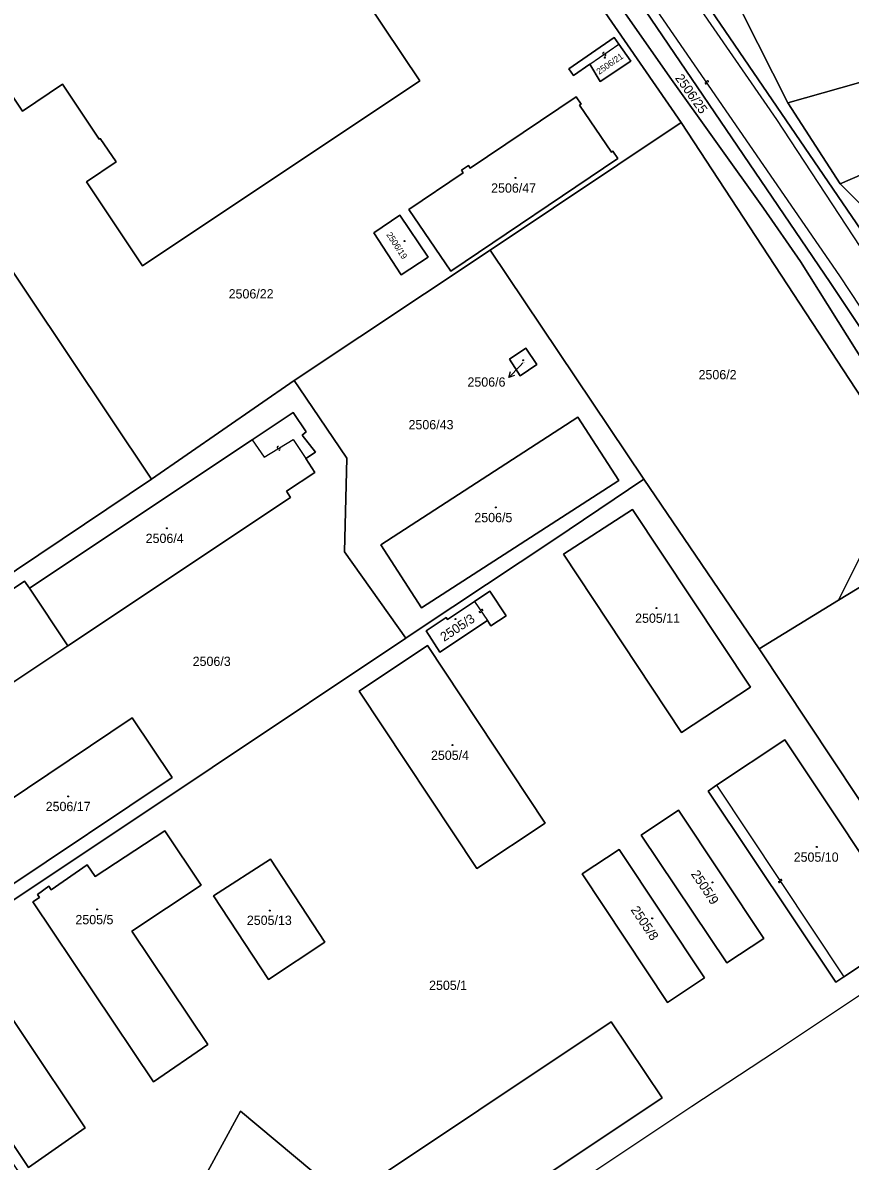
# Model space of a CAD drawing. Extents: x -596024 to -594475, y -1163820 to -1161957.
# Drawn here: x -595917.2 to -595765.9, y -1163600.7 to -1163392.5 of the extents above; entities that cross this region are included whole.
import ezdxf

# ---------------------------------------------------------------- set-up
doc = ezdxf.new("R2010")
doc.units = 0
for name, color, linetype in [('Level 1', 7, 'Continuous'), ('Level 13', 7, 'Continuous'), ('Level 3', 7, 'Continuous'), ('Level 4', 7, 'Continuous'), ('Level 5', 7, 'Continuous'), ('Level 57', 7, 'Continuous'), ('Level 60', 7, 'Continuous'), ('Vrstva 60', 7, 'Continuous')]:
    doc.layers.add(name, color=color, linetype=linetype)

msp = doc.modelspace()

# ---------------------------------------------------------------- linework, layer by layer
at = {"layer": 'Level 1'}
for points in [[(-595739.66, -1163484.87), (-595769.55, -1163440.05), (-595814.95, -1163373.15), (-595830.5, -1163354.58), (-595847.35, -1163340.2), (-595889.88, -1163307.1), (-595899.77, -1163299.43), (-595903.18, -1163297.24)], [(-595888.83, -1163297.12), (-595841.37, -1163332.75), (-595823.21, -1163347.13), (-595804.21, -1163371.02), (-595794.72, -1163385.2), (-595760.44, -1163435.47), (-595748.68, -1163453.13)], [(-595898.5, -1163306.43), (-595828.01, -1163365.55), (-595796.77, -1163410.74)], [(-595744.13, -1163483.61), (-595749.65, -1163476.51), (-595774.95, -1163436.18), (-595781.75, -1163426.45), (-595798.84, -1163402.5), (-595809.22, -1163387.61), (-595820.97, -1163371.1), (-595827.85, -1163363.23), (-595834.92, -1163355.2), (-595848.3, -1163341.74), (-595849.13, -1163341.26), (-595868.37, -1163327.1), (-595873.34, -1163324.15), (-595878.14, -1163320.35), (-595889.8, -1163312.58), (-595898.5, -1163306.43)], [(-595895.3, -1163437.01), (-595844.59, -1163403.15), (-595861.26, -1163378.26), (-595853.95, -1163373.37), (-595880.71, -1163333.07), (-595887.65, -1163330.54), (-595891.5, -1163333.13), (-595891.65, -1163332.9), (-595944.49, -1163367.93), (-595917.31, -1163408.69), (-595909.95, -1163403.76), (-595903.28, -1163413.82), (-595903.07, -1163413.69), (-595900.15, -1163417.94), (-595905.6, -1163421.61), (-595895.3, -1163437.01)], [(-595981.24, -1163347.43), (-595972.14, -1163364.98), (-595968.07, -1163371.73), (-595954.12, -1163385.62), (-595893.71, -1163476.02)], [(-595619.16, -1163362.35), (-595777.25, -1163407.17)], [(-595793.68, -1163374.7), (-595777.25, -1163407.17)], [(-595808.17, -1163396.43), (-595809.03, -1163395.19), (-595817.33, -1163400.93), (-595816.47, -1163402.17), (-595813.49, -1163400.11)], [(-595813.49, -1163400.11), (-595811.62, -1163403.25), (-595806.01, -1163399.56), (-595808.17, -1163396.43)], [(-595846.62, -1163426.69), (-595838.95, -1163437.97), (-595808.36, -1163417.35), (-595809.26, -1163416.03), (-595809.51, -1163416.21), (-595815.38, -1163407.59), (-595815.11, -1163407.41), (-595816.01, -1163406.08), (-595835.37, -1163419.12), (-595835.7, -1163418.61), (-595836.98, -1163419.46), (-595836.66, -1163419.98), (-595846.62, -1163426.69)], [(-595767.7, -1163421.96), (-595777.25, -1163407.17)], [(-595831.75, -1163434.12), (-595796.77, -1163410.74)], [(-595796.77, -1163410.74), (-595755.66, -1163473.51), (-595767.99, -1163498.15)], [(-595767.7, -1163421.96), (-595750.51, -1163414.55)], [(-595761.59, -1163428.07), (-595767.7, -1163421.96)], [(-595853.04, -1163430.97), (-595848.04, -1163438.6), (-595843.07, -1163435.38), (-595848.24, -1163427.71), (-595853.04, -1163430.97)], [(-595831.75, -1163434.12), (-595867.58, -1163457.97)], [(-595803.59, -1163476.01), (-595831.75, -1163434.12)], [(-595825.19, -1163452.02), (-595823.22, -1163455.05), (-595826.22, -1163457.12), (-595828.21, -1163454.07), (-595825.19, -1163452.02)], [(-595867.58, -1163457.97), (-595893.71, -1163476.02)], [(-595867.58, -1163457.97), (-595866.68, -1163459.3), (-595857.95, -1163472.18), (-595858.37, -1163489.28), (-595847.14, -1163505.05)], [(-595875.27, -1163468.78), (-595867.78, -1163463.79), (-595865.4, -1163467.37), (-595866.12, -1163467.93), (-595863.68, -1163471.05), (-595865.47, -1163472.23)], [(-595808.19, -1163476.25), (-595815.69, -1163464.68), (-595851.75, -1163488.03), (-595844.31, -1163499.52), (-595808.19, -1163476.25)], [(-595916.03, -1163495.95), (-595875.27, -1163468.78)], [(-595865.47, -1163472.23), (-595863.78, -1163474.79), (-595868.99, -1163478.22), (-595868.27, -1163479.32), (-595909.01, -1163506.45)], [(-595893.71, -1163476.02), (-595963.54, -1163522.9)], [(-595803.59, -1163476.01), (-595820.11, -1163487.1), (-595844.73, -1163503.41), (-595847.14, -1163505.05)], [(-595803.59, -1163476.01), (-595782.54, -1163507.01)], [(-595818.31, -1163489.72), (-595796.71, -1163522.36), (-595784.12, -1163514.06), (-595805.68, -1163481.53), (-595818.31, -1163489.72)], [(-595767.99, -1163498.15), (-595744.13, -1163483.61)], [(-595909.01, -1163506.45), (-595937.78, -1163525.61), (-595945.68, -1163513.83), (-595916.9, -1163494.64), (-595916.03, -1163495.95)], [(-595909.01, -1163506.45), (-595916.03, -1163495.95)], [(-595832.23, -1163501.86), (-595831.58, -1163502.85), (-595828.8, -1163501.02), (-595831.77, -1163496.5), (-595834.57, -1163498.35)], [(-595834.57, -1163498.35), (-595839.55, -1163501.64), (-595839.77, -1163501.31), (-595843.46, -1163503.75), (-595840.96, -1163507.64), (-595832.23, -1163501.86)], [(-595782.54, -1163507.01), (-595767.99, -1163498.15)], [(-595847.14, -1163505.05), (-595882.58, -1163528.73), (-595917.02, -1163551.71), (-595936.35, -1163564.52)], [(-595821.65, -1163538.9), (-595834.17, -1163547.23), (-595855.67, -1163514.8), (-595843.18, -1163506.41), (-595821.65, -1163538.9)], [(-595751.09, -1163554.35), (-595782.54, -1163507.01)], [(-595927.96, -1163540.24), (-595897.22, -1163519.67), (-595889.93, -1163530.53), (-595920.67, -1163551.18), (-595927.96, -1163540.24)], [(-595790.35, -1163531.98), (-595777.81, -1163523.65), (-595754.49, -1163558.71), (-595767.01, -1163567.03)], [(-595767.01, -1163567.03), (-595768.49, -1163567.99), (-595791.85, -1163533.09), (-595790.35, -1163531.98)], [(-595804.08, -1163541.09), (-595797.29, -1163536.53), (-595781.67, -1163559.99), (-595788.44, -1163564.47), (-595804.08, -1163541.09)], [(-595893.32, -1163586.2), (-595883.37, -1163579.42), (-595897.3, -1163558.68), (-595884.6, -1163550.27), (-595891.26, -1163540.3), (-595903.99, -1163548.66), (-595905.43, -1163546.56), (-595912.05, -1163551.1), (-595912.48, -1163550.46), (-595914.56, -1163551.95), (-595914.15, -1163552.52), (-595915.38, -1163553.31), (-595893.32, -1163586.2)], [(-595814.9, -1163548.19), (-595808.13, -1163543.72), (-595792.53, -1163567.18), (-595799.3, -1163571.7), (-595814.9, -1163548.19)], [(-595882.33, -1163552.19), (-595871.94, -1163545.47), (-595861.99, -1163560.68), (-595872.3, -1163567.51), (-595882.33, -1163552.19)], [(-595939.02, -1163567.75), (-595916.16, -1163601.91), (-595905.84, -1163594.65), (-595928.71, -1163560.48), (-595939.02, -1163567.75)], [(-595747.71, -1163559.45), (-595779.54, -1163580.65), (-595794.81, -1163590.75), (-595884.83, -1163650.71), (-595898.68, -1163630.68)], [(-595882.06, -1163623.58), (-595809.58, -1163575.23), (-595800.28, -1163589.15), (-595877.77, -1163640.84), (-595886.1, -1163628.4)], [(-595898.68, -1163630.68), (-595877.42, -1163591.6), (-595864.36, -1163602.49), (-595882.06, -1163623.58)]]:
    msp.add_lwpolyline(points, dxfattribs=at)
at = {"layer": 'Level 13'}
for centre, start, end in [((-595810.93, -1163398.12), 72.0455, 304.1435), ((-595810.73, -1163398.42), 251.831, 124.421), ((-595792.25, -1163403.51), 161.917, 34.015), ((-595791.95, -1163403.31), 341.7025, 214.2925), ((-595870.53, -1163470.2), 68.9022, 301.0002), ((-595870.34, -1163470.52), 248.6877, 121.2777), ((-595833.55, -1163500.2), 160.8483, 33.4383), ((-595833.25, -1163500), 341.0628, 213.1608), ((-595778.83, -1163549.6), 160.8182, 33.4082), ((-595778.53, -1163549.4), 341.0326, 213.1306)]:
    msp.add_arc(centre, 0.184, start, end, dxfattribs=at)
at = {"layer": 'Level 3'}
for points in [[(-595612.37, -1163731.72), (-595619.77, -1163713.62), (-595631.2, -1163672.88), (-595641.59, -1163636.8), (-595651.14, -1163607.39), (-595658.98, -1163592.16), (-595678.25, -1163561.58), (-595700.71, -1163528.42), (-595708.38, -1163517.14), (-595734.07, -1163478.47), (-595762.79, -1163435.41), (-595779.31, -1163410.2), (-595795.95, -1163386.05), (-595807.44, -1163369.67), (-595819.92, -1163353.97), (-595827.97, -1163346.08), (-595857.05, -1163323.13), (-595889.6, -1163298.16)], [(-595739.66, -1163484.87), (-595739.7, -1163482.72), (-595746.94, -1163470.32), (-595767.73, -1163438.81), (-595816.47, -1163368.01), (-595825.25, -1163357.26), (-595846.58, -1163339.13), (-595893, -1163302.7)], [(-595813.49, -1163400.11), (-595808.17, -1163396.43)], [(-595875.27, -1163468.78), (-595873.1, -1163472), (-595867.77, -1163468.73), (-595865.47, -1163472.23)], [(-595834.57, -1163498.35), (-595832.23, -1163501.86)], [(-595790.35, -1163531.98), (-595767.01, -1163567.03)]]:
    msp.add_lwpolyline(points, dxfattribs=at)
at = {"layer": 'Level 5'}
for centre, radius in [((-595810.75, -1163398.92), 0.09), ((-595810.75, -1163398.92), 0.0521), ((-595827.11, -1163420.9), 0.09), ((-595827.11, -1163420.9), 0.0521), ((-595847.38, -1163432.45), 0.09), ((-595847.38, -1163432.45), 0.0521), ((-595825.67, -1163454.25), 0.09), ((-595825.67, -1163454.25), 0.0521), ((-595830.71, -1163481.17), 0.09), ((-595830.71, -1163481.17), 0.0521), ((-595890.88, -1163484.97), 0.09), ((-595890.88, -1163484.97), 0.0521), ((-595801.31, -1163499.57), 0.09), ((-595801.31, -1163499.57), 0.0521), ((-595838.09, -1163501.58), 0.09), ((-595838.09, -1163501.58), 0.0521), ((-595838.64, -1163524.64), 0.09), ((-595838.64, -1163524.64), 0.0521), ((-595908.91, -1163534.01), 0.09), ((-595908.91, -1163534.01), 0.0521), ((-595771.97, -1163543.27), 0.09), ((-595771.97, -1163543.27), 0.0521), ((-595791.06, -1163549.75), 0.09), ((-595791.06, -1163549.75), 0.0521), ((-595903.65, -1163554.7), 0.09), ((-595903.65, -1163554.7), 0.0521), ((-595872.06, -1163554.89), 0.09), ((-595872.06, -1163554.89), 0.0521), ((-595802.07, -1163556.32), 0.09), ((-595802.07, -1163556.32), 0.0521)]:
    msp.add_circle(centre, radius, dxfattribs=at)
at = {"layer": 'Level 57'}
for p, q in [((-595826.23, -1163455.24), (-595828.34, -1163457.38)), ((-595825.74, -1163454.74), (-595826.23, -1163455.24))]:
    msp.add_line(p, q, dxfattribs=at)
msp.add_lwpolyline([(-595827.28, -1163457.02), (-595828.34, -1163457.38), (-595827.99, -1163456.32)], dxfattribs=at)
at = {"layer": 'Level 60'}
for points in [[(-595739.66, -1163484.87), (-595769.55, -1163440.05), (-595814.95, -1163373.15), (-595830.5, -1163354.58), (-595847.35, -1163340.2), (-595889.88, -1163307.1), (-595899.77, -1163299.43), (-595903.18, -1163297.24), (-595899.7, -1163298.5), (-595893, -1163302.7), (-595889.6, -1163298.16), (-595888.83, -1163297.12), (-595841.37, -1163332.75), (-595823.21, -1163347.13), (-595804.21, -1163371.02), (-595794.72, -1163385.2), (-595760.44, -1163435.47)], [(-595828.01, -1163365.55), (-595796.77, -1163410.74), (-595831.75, -1163434.12), (-595867.58, -1163457.97), (-595893.71, -1163476.02), (-595954.12, -1163385.62)], [(-595814.95, -1163373.15), (-595769.55, -1163440.05), (-595739.66, -1163484.87)], [(-595793.68, -1163374.7), (-595777.25, -1163407.17), (-595767.7, -1163421.96), (-595761.59, -1163428.07)], [(-595760.44, -1163435.47), (-595794.72, -1163385.2)], [(-595749.65, -1163476.51), (-595774.95, -1163436.18), (-595781.75, -1163426.45), (-595798.84, -1163402.5), (-595809.22, -1163387.61)]]:
    msp.add_lwpolyline(points, dxfattribs=at)
for points in [[(-595873.34, -1163324.15), (-595868.37, -1163327.1), (-595849.13, -1163341.26), (-595848.3, -1163341.74), (-595834.92, -1163355.2), (-595827.85, -1163363.23), (-595820.97, -1163371.1), (-595809.22, -1163387.61), (-595798.84, -1163402.5), (-595781.75, -1163426.45), (-595774.95, -1163436.18), (-595749.65, -1163476.51), (-595744.13, -1163483.61), (-595767.99, -1163498.15), (-595755.66, -1163473.51), (-595796.77, -1163410.74), (-595828.01, -1163365.55), (-595898.5, -1163306.43), (-595889.8, -1163312.58), (-595878.14, -1163320.35)], [(-595895.3, -1163437.01), (-595844.59, -1163403.15), (-595861.26, -1163378.26), (-595853.95, -1163373.37), (-595880.71, -1163333.07), (-595887.65, -1163330.54), (-595891.5, -1163333.13), (-595891.65, -1163332.9), (-595944.49, -1163367.93), (-595917.31, -1163408.69), (-595909.95, -1163403.76), (-595903.28, -1163413.82), (-595903.07, -1163413.69), (-595900.15, -1163417.94), (-595905.6, -1163421.61)], [(-595844.59, -1163403.15), (-595895.3, -1163437.01), (-595905.6, -1163421.61), (-595900.15, -1163417.94), (-595903.07, -1163413.69), (-595903.28, -1163413.82), (-595909.95, -1163403.76), (-595917.31, -1163408.69), (-595944.49, -1163367.93), (-595891.65, -1163332.9), (-595891.5, -1163333.13), (-595887.65, -1163330.54), (-595880.71, -1163333.07), (-595853.95, -1163373.37), (-595861.26, -1163378.26)], [(-595992.89, -1163374.07), (-596000.1, -1163357.39), (-595981.24, -1163347.43), (-595972.14, -1163364.98), (-595968.07, -1163371.73), (-595954.12, -1163385.62), (-595893.71, -1163476.02), (-595963.54, -1163522.9), (-595968.22, -1163526.04), (-595973.71, -1163516.89), (-595989.73, -1163494.27), (-596010.79, -1163464.74)], [(-595768.79, -1163371.82), (-595747.54, -1163370.6), (-595745.21, -1163377.89), (-595738.54, -1163375.75), (-595740.32, -1163370.18), (-595738.69, -1163370.09), (-595624.92, -1163347.31), (-595619.16, -1163362.35), (-595777.25, -1163407.17), (-595793.68, -1163374.7)], [(-595717.29, -1163405.33), (-595725.74, -1163405.17), (-595730.22, -1163405.8), (-595736.36, -1163406.67), (-595751.45, -1163410.81), (-595750.51, -1163414.55), (-595767.7, -1163421.96), (-595777.25, -1163407.17), (-595619.16, -1163362.35), (-595615.88, -1163371.68), (-595719.5, -1163401.18)], [(-595817.33, -1163400.93), (-595816.47, -1163402.17), (-595813.49, -1163400.11), (-595811.62, -1163403.25), (-595806.01, -1163399.56), (-595808.17, -1163396.43), (-595809.03, -1163395.19)], [(-595816.47, -1163402.17), (-595817.33, -1163400.93), (-595809.03, -1163395.19), (-595808.17, -1163396.43), (-595806.01, -1163399.56), (-595811.62, -1163403.25), (-595813.49, -1163400.11)], [(-595846.62, -1163426.69), (-595838.95, -1163437.97), (-595808.36, -1163417.35), (-595809.26, -1163416.03), (-595809.51, -1163416.21), (-595815.38, -1163407.59), (-595815.11, -1163407.41), (-595816.01, -1163406.08), (-595835.37, -1163419.12), (-595835.7, -1163418.61), (-595836.98, -1163419.46), (-595836.66, -1163419.98)], [(-595838.95, -1163437.97), (-595846.62, -1163426.69), (-595836.66, -1163419.98), (-595836.98, -1163419.46), (-595835.7, -1163418.61), (-595835.37, -1163419.12), (-595816.01, -1163406.08), (-595815.11, -1163407.41), (-595815.38, -1163407.59), (-595809.51, -1163416.21), (-595809.26, -1163416.03), (-595808.36, -1163417.35)], [(-595803.59, -1163476.01), (-595831.75, -1163434.12), (-595796.77, -1163410.74), (-595755.66, -1163473.51), (-595767.99, -1163498.15), (-595782.54, -1163507.01)], [(-595761.59, -1163428.07), (-595767.7, -1163421.96), (-595750.51, -1163414.55), (-595748.63, -1163421.99)], [(-595853.04, -1163430.97), (-595848.04, -1163438.6), (-595843.07, -1163435.38), (-595848.24, -1163427.71)], [(-595848.04, -1163438.6), (-595853.04, -1163430.97), (-595848.24, -1163427.71), (-595843.07, -1163435.38)], [(-595820.11, -1163487.1), (-595844.73, -1163503.41), (-595847.14, -1163505.05), (-595858.37, -1163489.28), (-595857.95, -1163472.18), (-595866.68, -1163459.3), (-595867.58, -1163457.97), (-595831.75, -1163434.12), (-595803.59, -1163476.01)], [(-595823.22, -1163455.05), (-595825.19, -1163452.02), (-595828.21, -1163454.07), (-595826.22, -1163457.12)], [(-595825.19, -1163452.02), (-595823.22, -1163455.05), (-595826.22, -1163457.12), (-595828.21, -1163454.07)], [(-595882.58, -1163528.73), (-595917.02, -1163551.71), (-595936.35, -1163564.52), (-595963.54, -1163522.9), (-595893.71, -1163476.02), (-595867.58, -1163457.97), (-595866.68, -1163459.3), (-595857.95, -1163472.18), (-595858.37, -1163489.28), (-595847.14, -1163505.05)], [(-595868.99, -1163478.22), (-595863.78, -1163474.79), (-595865.47, -1163472.23), (-595863.68, -1163471.05), (-595866.12, -1163467.93), (-595865.4, -1163467.37), (-595867.78, -1163463.79), (-595875.27, -1163468.78), (-595916.03, -1163495.95), (-595916.9, -1163494.64), (-595945.68, -1163513.83), (-595937.78, -1163525.61), (-595909.01, -1163506.45), (-595868.27, -1163479.32)], [(-595863.78, -1163474.79), (-595868.99, -1163478.22), (-595868.27, -1163479.32), (-595909.01, -1163506.45), (-595916.03, -1163495.95), (-595875.27, -1163468.78), (-595867.78, -1163463.79), (-595865.4, -1163467.37), (-595866.12, -1163467.93), (-595863.68, -1163471.05), (-595865.47, -1163472.23)], [(-595808.19, -1163476.25), (-595815.69, -1163464.68), (-595851.75, -1163488.03), (-595844.31, -1163499.52)], [(-595815.69, -1163464.68), (-595808.19, -1163476.25), (-595844.31, -1163499.52), (-595851.75, -1163488.03)], [(-595800.28, -1163589.15), (-595809.58, -1163575.23), (-595882.06, -1163623.58), (-595864.36, -1163602.49), (-595877.42, -1163591.6), (-595898.68, -1163630.68), (-595941.75, -1163568.24), (-595936.35, -1163564.52), (-595917.02, -1163551.71), (-595882.58, -1163528.73), (-595847.14, -1163505.05), (-595844.73, -1163503.41), (-595820.11, -1163487.1), (-595803.59, -1163476.01), (-595782.54, -1163507.01), (-595751.09, -1163554.35), (-595747.71, -1163559.45), (-595779.54, -1163580.65), (-595794.81, -1163590.75), (-595884.83, -1163650.71), (-595898.68, -1163630.68), (-595893.42, -1163637.11), (-595886.1, -1163628.4), (-595877.77, -1163640.84)], [(-595818.31, -1163489.72), (-595796.71, -1163522.36), (-595784.12, -1163514.06), (-595805.68, -1163481.53)], [(-595796.71, -1163522.36), (-595818.31, -1163489.72), (-595805.68, -1163481.53), (-595784.12, -1163514.06)], [(-595782.54, -1163507.01), (-595767.99, -1163498.15), (-595744.13, -1163483.61), (-595740.92, -1163487.73), (-595740.48, -1163486.73), (-595736.26, -1163493.33), (-595730.71, -1163502), (-595713.19, -1163529.38), (-595751.09, -1163554.35)], [(-595916.03, -1163495.95), (-595909.01, -1163506.45), (-595937.78, -1163525.61), (-595945.68, -1163513.83), (-595916.9, -1163494.64)], [(-595843.46, -1163503.75), (-595840.96, -1163507.64), (-595832.23, -1163501.86), (-595831.58, -1163502.85), (-595828.8, -1163501.02), (-595831.77, -1163496.5), (-595834.57, -1163498.35), (-595839.55, -1163501.64), (-595839.77, -1163501.31)], [(-595840.96, -1163507.64), (-595843.46, -1163503.75), (-595839.77, -1163501.31), (-595839.55, -1163501.64), (-595834.57, -1163498.35), (-595831.77, -1163496.5), (-595828.8, -1163501.02), (-595831.58, -1163502.85), (-595832.23, -1163501.86)], [(-595834.17, -1163547.23), (-595821.65, -1163538.9), (-595843.18, -1163506.41), (-595855.67, -1163514.8)], [(-595821.65, -1163538.9), (-595834.17, -1163547.23), (-595855.67, -1163514.8), (-595843.18, -1163506.41)], [(-595897.22, -1163519.67), (-595927.96, -1163540.24), (-595920.67, -1163551.18), (-595889.93, -1163530.53)], [(-595927.96, -1163540.24), (-595897.22, -1163519.67), (-595889.93, -1163530.53), (-595920.67, -1163551.18)], [(-595791.85, -1163533.09), (-595768.49, -1163567.99), (-595767.01, -1163567.03), (-595754.49, -1163558.71), (-595777.81, -1163523.65), (-595790.35, -1163531.98)], [(-595768.49, -1163567.99), (-595791.85, -1163533.09), (-595790.35, -1163531.98), (-595777.81, -1163523.65), (-595754.49, -1163558.71), (-595767.01, -1163567.03)], [(-595797.29, -1163536.53), (-595804.08, -1163541.09), (-595788.44, -1163564.47), (-595781.67, -1163559.99)], [(-595804.08, -1163541.09), (-595797.29, -1163536.53), (-595781.67, -1163559.99), (-595788.44, -1163564.47)], [(-595893.32, -1163586.2), (-595883.37, -1163579.42), (-595897.3, -1163558.68), (-595884.6, -1163550.27), (-595891.26, -1163540.3), (-595903.99, -1163548.66), (-595905.43, -1163546.56), (-595912.05, -1163551.1), (-595912.48, -1163550.46), (-595914.56, -1163551.95), (-595914.15, -1163552.52), (-595915.38, -1163553.31)], [(-595883.37, -1163579.42), (-595893.32, -1163586.2), (-595915.38, -1163553.31), (-595914.15, -1163552.52), (-595914.56, -1163551.95), (-595912.48, -1163550.46), (-595912.05, -1163551.1), (-595905.43, -1163546.56), (-595903.99, -1163548.66), (-595891.26, -1163540.3), (-595884.6, -1163550.27), (-595897.3, -1163558.68)], [(-595808.13, -1163543.72), (-595814.9, -1163548.19), (-595799.3, -1163571.7), (-595792.53, -1163567.18)], [(-595814.9, -1163548.19), (-595808.13, -1163543.72), (-595792.53, -1163567.18), (-595799.3, -1163571.7)], [(-595871.94, -1163545.47), (-595882.33, -1163552.19), (-595872.3, -1163567.51), (-595861.99, -1163560.68)], [(-595882.33, -1163552.19), (-595871.94, -1163545.47), (-595861.99, -1163560.68), (-595872.3, -1163567.51)], [(-595939.02, -1163567.75), (-595916.16, -1163601.91), (-595905.84, -1163594.65), (-595928.71, -1163560.48)], [(-595916.16, -1163601.91), (-595939.02, -1163567.75), (-595928.71, -1163560.48), (-595905.84, -1163594.65)], [(-595809.58, -1163575.23), (-595800.28, -1163589.15), (-595877.77, -1163640.84), (-595886.1, -1163628.4), (-595887.08, -1163626.93), (-595882.06, -1163623.58)], [(-595877.42, -1163591.6), (-595864.36, -1163602.49), (-595882.06, -1163623.58), (-595887.08, -1163626.93), (-595886.1, -1163628.4), (-595893.42, -1163637.11), (-595898.68, -1163630.68)]]:
    msp.add_lwpolyline(points, close=True, dxfattribs=at)
at = {"layer": 'Vrstva 60'}
msp.add_lwpolyline([(-595806.04, -1163636.18), (-595750.6, -1163599.77), (-595746.66, -1163591.26), (-595744.53, -1163587.42), (-595735.95, -1163577.02), (-595747.71, -1163559.45), (-595779.54, -1163580.65), (-595794.81, -1163590.75), (-595884.83, -1163650.71)], dxfattribs=at)

# ---------------------------------------------------------------- texts
at = {"layer": 'Level 4'}
for s, height, rotation, p in [('2506/21', 1.14, 34.6728, (-595811.79, -1163402.06)), ('2506/25', 1.7, 305.3489, (-595797.98, -1163402.64)), ('2506/19', 1.14, 303.2372, (-595850.78, -1163431.28)), ('2505/3', 1.7, 33.5079, (-595840.15, -1163505.77)), ('2505/9', 1.7, 303.6562, (-595795.06, -1163548.21)), ('2505/8', 1.7, 303.6562, (-595806.08, -1163554.76))]:
    msp.add_text(s, height=height, rotation=rotation, dxfattribs=at).set_placement(p)
for s, height, p in [('2506/47', 1.7, (-595831.55, -1163423.6)), ('2506/22', 1.7, (-595879.57, -1163442.95)), ('2506/6', 0.1, (-595825.74, -1163454.74)), ('2506/2', 1.7, (-595793.6, -1163457.73)), ('2506/43', 1.7, (-595846.66, -1163466.88)), ('2506/5', 1.7, (-595834.62, -1163483.87)), ('2506/4', 1.7, (-595894.75, -1163487.67)), ('2505/11', 1.7, (-595805.21, -1163502.27)), ('2506/3', 1.7, (-595886.15, -1163510.16)), ('2505/4', 1.7, (-595842.55, -1163527.34)), ('2506/17', 1.7, (-595913.04, -1163536.71)), ('2505/10', 1.7, (-595776.2, -1163545.97)), ('2505/5', 1.7, (-595907.6, -1163557.4)), ('2505/13', 1.7, (-595876.24, -1163557.52)), ('2505/1', 1.7, (-595842.9, -1163569.41))]:
    msp.add_text(s, height=height, dxfattribs=at).set_placement(p)
at = {"layer": 'Level 57'}
msp.add_text('2506/6', height=1.7, dxfattribs=at).set_placement((-595835.88, -1163459.08))

doc.saveas('drawing.dxf')
